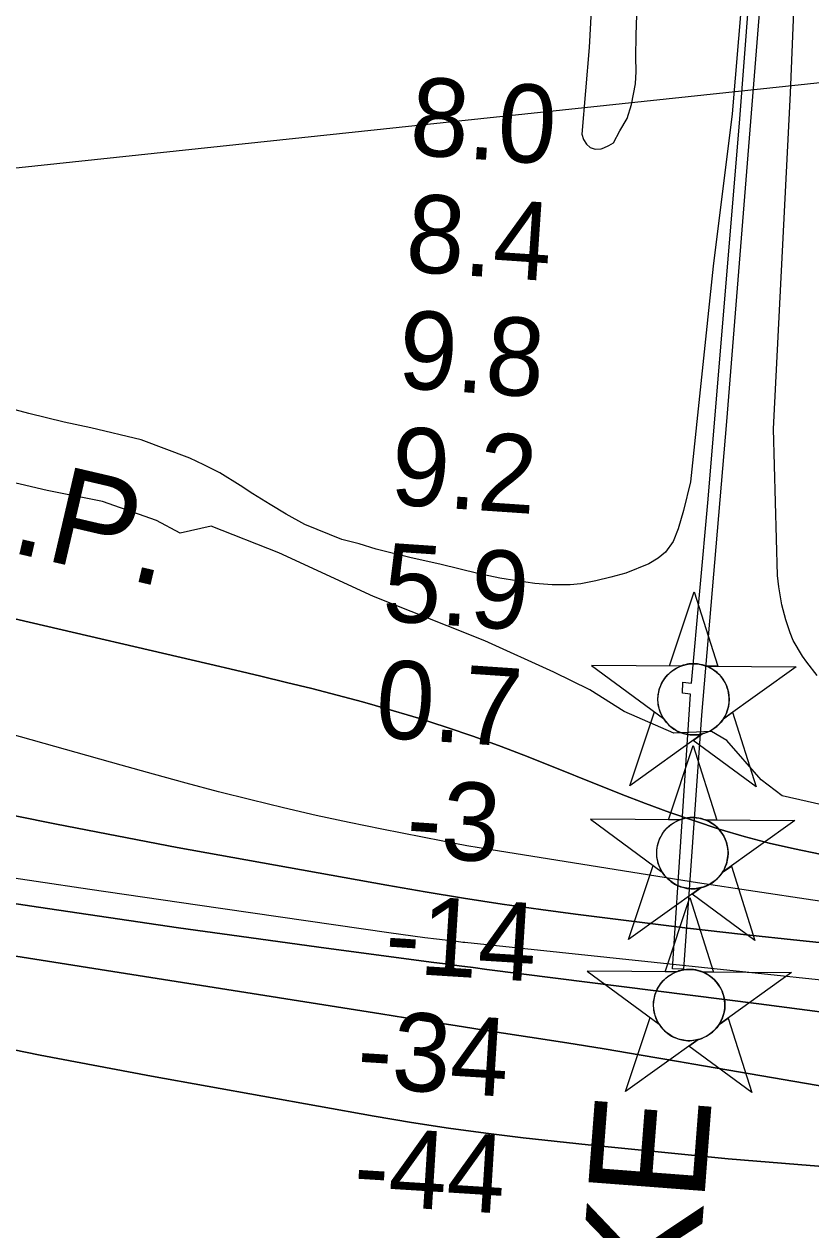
# Model space of a CAD drawing. Extents: x 3704301 to 3742427, y 506229 to 532009.
# Drawn here: x 3715405 to 3716079, y 520700 to 521733 of the extents above; entities that cross this region are included whole.
import ezdxf

# ---------------------------------------------------------------- set-up
doc = ezdxf.new("R2010")
doc.units = 0
for name, color, linetype in [('V-CHAN-DOCK', 7, 'Continuous'), ('V-CHAN-NAID', 7, 'Continuous'), ('V-RIVR-EDGE', 7, 'Continuous'), ('V-RIVR-FERY', 7, 'Continuous'), ('V-RIVR-RANG', 7, 'Continuous'), ('V-SITE-VEGE', 7, 'Continuous'), ('V-TOPO-DPTH', 7, 'Continuous'), ('V-TOPO-MINR', 7, 'Continuous'), ('V-TOPO-WATR', 7, 'Continuous'), ('V-TOPO-WATR-IDEN', 7, 'Continuous')]:
    doc.layers.add(name, color=color, linetype=linetype)

msp = doc.modelspace()

# ---------------------------------------------------------------- linework, layer by layer
at = {"layer": 'V-CHAN-DOCK'}
msp.add_lwpolyline([(3716068.9, 522216.5), (3716061.6, 522101.6), (3716043.5, 521845.9), (3716027.3, 521642.6), (3716007.2, 521392.8), (3715985.9, 521141.3), (3715970.4, 520923.8), (3715961, 520923.9), (3715976.3, 521159.3), (3715969.4, 521160.2), (3715969.9, 521169.4), (3715977.2, 521168.7), (3715991.5, 521326.2), (3716018.5, 521652), (3716041.7, 521954.7), (3716055, 522217.2), (3716068.9, 522216.5)], dxfattribs=at)
at = {"layer": 'V-CHAN-NAID'}
for points in [[(3715968.1, 521183.3), (3715958.5, 521183.4), (3715979.6, 521246.9), (3715999.9, 521183.1), (3715990.3, 521183.2), (3715988.7, 521183.8), (3715986.6, 521184.4), (3715984.6, 521184.8), (3715982.5, 521185.1), (3715981.4, 521185.3), (3715979.8, 521185.3), (3715978.1, 521185.3), (3715976.7, 521185.3), (3715974.8, 521185.1), (3715973.5, 521184.9), (3715971.7, 521184.5), (3715970.1, 521184), (3715969.1, 521183.7)], [(3715968.1, 521183.3), (3715891.6, 521183.9), (3715953.2, 521138.5), (3715952.1, 521140.4), (3715951.2, 521142), (3715950.4, 521144), (3715949.7, 521146.1), (3715949.4, 521147.4), (3715949, 521149), (3715948.8, 521150.4), (3715948.6, 521152), (3715948.5, 521153.8), (3715948.4, 521155.4), (3715948.6, 521157.4), (3715948.7, 521159.1), (3715949.1, 521161.3), (3715949.6, 521163.2), (3715950.2, 521165.1), (3715950.9, 521166.7), (3715951.6, 521168.3), (3715952.4, 521169.9), (3715953.5, 521171.6), (3715954.5, 521173.1), (3715955.5, 521174.3), (3715956.5, 521175.5), (3715957.8, 521176.8), (3715958.9, 521177.8), (3715960.6, 521179.2), (3715961.8, 521180.1), (3715963.5, 521181.1), (3715965.2, 521182.1), (3715966.7, 521182.8)], [(3715990.3, 521183.2), (3716066.8, 521182.6), (3716004.6, 521138.1), (3716005.5, 521139.6), (3716006.5, 521141.5), (3716007.2, 521143), (3716007.9, 521145), (3716008.4, 521146.8), (3716008.8, 521148.4), (3716009.2, 521150.4), (3716009.4, 521152), (3716009.5, 521154.2), (3716009.5, 521156.3), (3716009.3, 521158.5), (3716009, 521160.3), (3716008.5, 521162.5), (3716007.9, 521164.6), (3716007.2, 521166.6), (3716006.5, 521168.1), (3716005.5, 521170), (3716004.4, 521171.7), (3716003.2, 521173.4), (3716002, 521174.9), (3716000.7, 521176.3), (3715999.1, 521177.8), (3715997.3, 521179.2), (3715995.6, 521180.4), (3715993.7, 521181.6), (3715992.3, 521182.3)], [(3715986.5, 521125.2), (3715924.3, 521080.7), (3715945.5, 521144.2), (3715953.2, 521138.5), (3715953.8, 521137.5), (3715955.2, 521135.7), (3715956.4, 521134.3), (3715957.9, 521132.8), (3715959.3, 521131.5), (3715960.7, 521130.3), (3715962.1, 521129.4), (3715963.8, 521128.3), (3715965.5, 521127.4), (3715967.3, 521126.6), (3715968.7, 521126), (3715970.4, 521125.5), (3715972.6, 521124.9), (3715974.1, 521124.7), (3715976.2, 521124.4), (3715977.7, 521124.3), (3715979.6, 521124.3), (3715981.2, 521124.4), (3715983, 521124.5), (3715984.9, 521124.8)], [(3716004.6, 521138.1), (3716012.4, 521143.7), (3716032.6, 521079.9), (3715978.7, 521119.6), (3715986.5, 521125.2), (3715988.2, 521125.7), (3715989.8, 521126.3), (3715992, 521127.2), (3715993.7, 521128.1), (3715995.6, 521129.2), (3715997.3, 521130.4), (3715998.9, 521131.6), (3716000.1, 521132.8), (3716001.5, 521134.2), (3716002.7, 521135.6), (3716003.9, 521137.1)], [(3715967.1, 521051.6), (3715957.5, 521051.7), (3715978.6, 521115.2), (3715998.9, 521051.4), (3715989.3, 521051.5), (3715987.7, 521052), (3715985.6, 521052.7), (3715983.6, 521053.1), (3715981.5, 521053.4), (3715980.4, 521053.5), (3715978.8, 521053.6), (3715977.1, 521053.6), (3715975.7, 521053.5), (3715973.8, 521053.3), (3715972.5, 521053.1), (3715970.7, 521052.7), (3715969.2, 521052.3), (3715968.1, 521052)], [(3715967.1, 521051.6), (3715890.6, 521052.2), (3715952.2, 521006.8), (3715951.1, 521008.7), (3715950.3, 521010.3), (3715949.4, 521012.3), (3715948.7, 521014.3), (3715948.4, 521015.6), (3715948, 521017.3), (3715947.8, 521018.7), (3715947.6, 521020.3), (3715947.5, 521022.1), (3715947.5, 521023.6), (3715947.6, 521025.7), (3715947.7, 521027.3), (3715948.1, 521029.5), (3715948.6, 521031.5), (3715949.2, 521033.3), (3715949.9, 521035), (3715950.6, 521036.6), (3715951.4, 521038.1), (3715952.5, 521039.9), (3715953.5, 521041.3), (3715954.5, 521042.6), (3715955.5, 521043.8), (3715956.8, 521045.1), (3715957.9, 521046.1), (3715959.6, 521047.5), (3715960.8, 521048.3), (3715962.5, 521049.4), (3715964.2, 521050.3), (3715965.7, 521051)], [(3715989.3, 521051.5), (3716065.8, 521050.9), (3716003.6, 521006.4), (3716004.5, 521007.9), (3716005.5, 521009.7), (3716006.2, 521011.3), (3716006.9, 521013.3), (3716007.5, 521015.1), (3716007.9, 521016.7), (3716008.2, 521018.7), (3716008.4, 521020.3), (3716008.5, 521022.5), (3716008.5, 521024.6), (3716008.3, 521026.8), (3716008, 521028.5), (3716007.6, 521030.8), (3716006.9, 521032.9), (3716006.2, 521034.9), (3716005.5, 521036.3), (3716004.5, 521038.2), (3716003.4, 521040), (3716002.2, 521041.7), (3716001, 521043.2), (3715999.7, 521044.6), (3715998.1, 521046.1), (3715996.3, 521047.5), (3715994.6, 521048.7), (3715992.8, 521049.8), (3715991.3, 521050.6)], [(3715985.5, 520993.5), (3715923.3, 520949), (3715944.5, 521012.5), (3715952.2, 521006.8), (3715952.8, 521005.8), (3715954.2, 521003.9), (3715955.4, 521002.5), (3715956.9, 521001), (3715958.3, 520999.8), (3715959.7, 520998.6), (3715961.1, 520997.6), (3715962.8, 520996.6), (3715964.5, 520995.7), (3715966.3, 520994.9), (3715967.8, 520994.3), (3715969.4, 520993.8), (3715971.6, 520993.2), (3715973.1, 520992.9), (3715975.2, 520992.7), (3715976.7, 520992.6), (3715978.6, 520992.6), (3715980.3, 520992.6), (3715982, 520992.8), (3715983.9, 520993.1)], [(3716003.6, 521006.4), (3716011.4, 521012), (3716031.6, 520948.2), (3715977.7, 520987.9), (3715985.5, 520993.5), (3715987.2, 520994), (3715988.8, 520994.5), (3715991, 520995.4), (3715992.7, 520996.3), (3715994.6, 520997.4), (3715996.3, 520998.7), (3715997.9, 520999.9), (3715999.2, 521001.1), (3716000.5, 521002.5), (3716001.7, 521003.9), (3716002.9, 521005.4)], [(3715964.4, 520921.5), (3715954.8, 520921.5), (3715975.9, 520985), (3715996.1, 520921.2), (3715986.6, 520921.3), (3715985, 520921.9), (3715982.9, 520922.5), (3715980.8, 520923), (3715978.8, 520923.3), (3715977.6, 520923.4), (3715976.1, 520923.5), (3715974.4, 520923.5), (3715973, 520923.4), (3715971.1, 520923.2), (3715969.7, 520923), (3715968, 520922.6), (3715966.4, 520922.2), (3715965.4, 520921.8)], [(3715964.4, 520921.5), (3715887.9, 520922), (3715949.5, 520876.6), (3715948.3, 520878.5), (3715947.5, 520880.1), (3715946.7, 520882.1), (3715946, 520884.2), (3715945.6, 520885.5), (3715945.3, 520887.1), (3715945, 520888.6), (3715944.9, 520890.2), (3715944.7, 520891.9), (3715944.7, 520893.5), (3715944.8, 520895.6), (3715945, 520897.2), (3715945.4, 520899.4), (3715945.9, 520901.3), (3715946.5, 520903.2), (3715947.2, 520904.9), (3715947.9, 520906.5), (3715948.7, 520908), (3715949.8, 520909.7), (3715950.8, 520911.2), (3715951.8, 520912.5), (3715952.8, 520913.6), (3715954.1, 520914.9), (3715955.1, 520915.9), (3715956.9, 520917.3), (3715958.1, 520918.2), (3715959.8, 520919.2), (3715961.5, 520920.2), (3715962.9, 520920.9)], [(3715986.6, 520921.3), (3716063, 520920.8), (3716000.8, 520876.2), (3716001.8, 520877.7), (3716002.7, 520879.6), (3716003.4, 520881.2), (3716004.2, 520883.1), (3716004.7, 520884.9), (3716005.1, 520886.5), (3716005.5, 520888.6), (3716005.7, 520890.1), (3716005.8, 520892.3), (3716005.8, 520894.4), (3716005.6, 520896.6), (3716005.3, 520898.4), (3716004.8, 520900.6), (3716004.2, 520902.7), (3716003.4, 520904.7), (3716002.8, 520906.2), (3716001.8, 520908.1), (3716000.7, 520909.8), (3715999.5, 520911.5), (3715998.2, 520913.1), (3715997, 520914.4), (3715995.3, 520915.9), (3715993.6, 520917.4), (3715991.9, 520918.5), (3715990, 520919.7), (3715988.6, 520920.4)], [(3715982.8, 520863.3), (3715920.6, 520818.8), (3715941.7, 520882.3), (3715949.5, 520876.6), (3715950.1, 520875.6), (3715951.5, 520873.8), (3715952.7, 520872.4), (3715954.1, 520870.9), (3715955.5, 520869.6), (3715957, 520868.5), (3715958.4, 520867.5), (3715960.1, 520866.4), (3715961.8, 520865.5), (3715963.6, 520864.7), (3715965, 520864.2), (3715966.7, 520863.6), (3715968.9, 520863.1), (3715970.4, 520862.8), (3715972.4, 520862.5), (3715974, 520862.4), (3715975.8, 520862.4), (3715977.5, 520862.5), (3715979.2, 520862.7), (3715981.1, 520863)], [(3716000.8, 520876.2), (3716008.6, 520881.8), (3716028.9, 520818), (3715975, 520857.8), (3715982.8, 520863.3), (3715984.5, 520863.8), (3715986.1, 520864.4), (3715988.2, 520865.3), (3715990, 520866.2), (3715991.8, 520867.3), (3715993.6, 520868.5), (3715995.1, 520869.7), (3715996.4, 520870.9), (3715997.8, 520872.3), (3715999, 520873.7), (3716000.1, 520875.2)]]:
    msp.add_lwpolyline(points, close=True, dxfattribs=at)
for centre in [(3715979, 521154.8), (3715978, 521023.1), (3715975.3, 520892.9)]:
    msp.add_circle(centre, 30.5, dxfattribs=at)
at = {"layer": 'V-RIVR-EDGE'}
msp.add_lwpolyline([(3716104.1, 521061.1), (3716054.9, 521072.1), (3716036.9, 521085.9), (3716007.6, 521119.6), (3715994.4, 521127.4), (3715962, 521125.7), (3715919.4, 521144.4), (3715890, 521163.1), (3715859.4, 521178.2), (3715800.1, 521204.8), (3715704.7, 521242.8), (3715623.8, 521280.2), (3715565.6, 521303.2), (3715539.1, 521297.3), (3715518.8, 521308.1), (3715472.6, 521324.4), (3715425.2, 521333.6), (3715350.8, 521351.2)], dxfattribs=at)
at = {"layer": 'V-RIVR-FERY'}
msp.add_lwpolyline([(3713568.7, 521416.1), (3717922.3, 521878.3)], dxfattribs=at)
at = {"layer": 'V-SITE-VEGE'}
for points in [[(3716084.9, 521175.3), (3716075.9, 521186.6), (3716072.2, 521191.7), (3716064.4, 521205.3), (3716061.7, 521211.9), (3716058, 521223), (3716054.5, 521235.7), (3716052, 521251.2), (3716050.8, 521260.8), (3716047.4, 521386.7), (3716062, 521674), (3716078.3, 522073.9)], [(3715898.9, 521887.8), (3715889.7, 521713.2), (3715883.4, 521639), (3715884.8, 521634.4), (3715887.2, 521630.5), (3715890.4, 521627.7), (3715894.7, 521626.2), (3715899.8, 521626.3), (3715902, 521627.4), (3715906.3, 521629.3), (3715910.4, 521631.6), (3715915.7, 521641.9), (3715922.2, 521652.4), (3715925.8, 521664.4), (3715927.6, 521673.4), (3715929.2, 521682), (3715929.7, 521692.6), (3715929.6, 521705), (3715929.8, 521723.8), (3715930.4, 521741.2)], [(3716025.4, 521816.3), (3716012.2, 521656.3), (3715995.7, 521525.8), (3715976.5, 521341.1), (3715970.5, 521316.6), (3715965.8, 521300.9), (3715961.4, 521290), (3715954.9, 521280.8), (3715948.6, 521275.7), (3715940.6, 521270.8), (3715921.1, 521263), (3715908.2, 521259.5), (3715895.2, 521256.2), (3715882.3, 521253.9), (3715873.3, 521253), (3715857.8, 521252.9), (3715843.1, 521254.1), (3715827.7, 521256.2), (3715813, 521258.7), (3715794.1, 521262.5), (3715779.1, 521266.3), (3715761.5, 521270.6), (3715737.2, 521276), (3715707, 521283.6), (3715692.4, 521288), (3715677.8, 521291.8), (3715646, 521304.6), (3715630, 521313.4), (3715616.3, 521321.7), (3715601.5, 521330.9), (3715590.6, 521338.1), (3715573.3, 521348.8), (3715559.4, 521355.8), (3715547.4, 521361.5), (3715505.8, 521377), (3715462.6, 521387.3), (3715439.8, 521392.4), (3715409.5, 521399.6), (3715389.4, 521405)]]:
    msp.add_lwpolyline(points, dxfattribs=at)
at = {"layer": 'V-TOPO-DPTH'}
for points in [[(3715397.5, 521223.9), (3715564.6, 521184.9), (3715586.5, 521179.8), (3715608.3, 521174.6), (3715630.2, 521169.3), (3715652, 521164), (3715673.7, 521158.4), (3715695.4, 521152.6), (3715717, 521146.5), (3715738.5, 521140.1), (3715743.3, 521138.6), (3715767, 521131), (3715790.7, 521123), (3715814.1, 521114.4), (3715837.4, 521105.5), (3715917.1, 521073.6), (3715937.9, 521065.6), (3715958.8, 521057.9), (3715979.9, 521050.7), (3716001, 521043.7), (3716022.4, 521037.4), (3716043.9, 521031.7), (3716065.6, 521026.7), (3716087.4, 521022.2)], [(3716555, 520816.2), (3716435.2, 520835.9), (3716335.3, 520851.7), (3716235.3, 520866.8), (3716135.2, 520880.8), (3716034.9, 520894), (3715802, 520923.5), (3715790.1, 520925), (3715778.1, 520926.5), (3715766.2, 520928.1), (3715754.3, 520929.7), (3715657.9, 520942.6), (3715597.9, 520950.8), (3715537.8, 520959.2), (3715477.8, 520967.8), (3715417.8, 520976.7), (3714785.8, 521071.2)], [(3714785.8, 521071.2), (3715417.8, 520976.7), (3715477.8, 520967.8), (3715537.8, 520959.2), (3715597.9, 520950.8), (3715657.9, 520942.6), (3715754.3, 520929.7), (3715766.2, 520928.1), (3715778.1, 520926.5), (3715790.1, 520925), (3715802, 520923.5), (3716034.9, 520894), (3716135.2, 520880.8), (3716235.3, 520866.8), (3716335.3, 520851.7), (3716435.2, 520835.9), (3716555, 520816.2)], [(3715329.7, 521068.8), (3715433.1, 521047.8), (3715536.7, 521028), (3715716.1, 520995.5), (3715749, 520989.8), (3715782, 520984.4), (3715815, 520979.4), (3715848.1, 520974.8), (3715877.8, 520970.9), (3715925.8, 520964.7), (3715973.8, 520958.8), (3716021.9, 520953.4), (3716070, 520948.2), (3716631.9, 520890.2)], [(3716631.9, 520890.2), (3716070, 520948.2), (3716021.9, 520953.4), (3715973.8, 520958.8), (3715925.8, 520964.7), (3715877.8, 520970.9), (3715848.1, 520974.8), (3715815, 520979.4), (3715782, 520984.4), (3715749, 520989.8), (3715716.1, 520995.5), (3715536.7, 521028), (3715433.1, 521047.8), (3715329.7, 521068.8)], [(3716510.6, 520763.9), (3716449.2, 520770), (3716388, 520777.1), (3716326.9, 520785.4), (3716266, 520794.7), (3716132.5, 520816.4), (3716094.1, 520822.7), (3716055.7, 520829.2), (3716017.4, 520835.7), (3715979.1, 520842.3), (3715966, 520844.6), (3715934.2, 520850.1), (3715902.4, 520855.4), (3715870.5, 520860.5), (3715838.6, 520865.5), (3715806.7, 520870.4), (3715774.8, 520875.3), (3715742.9, 520880.3), (3715711, 520885.3), (3715365.6, 520939.9)], [(3715365.6, 520939.9), (3715711, 520885.3), (3715742.9, 520880.3), (3715774.8, 520875.3), (3715806.7, 520870.4), (3715838.6, 520865.5), (3715870.5, 520860.5), (3715902.4, 520855.4), (3715934.2, 520850.1), (3715966, 520844.6), (3715979.1, 520842.3), (3716017.4, 520835.7), (3716055.7, 520829.2), (3716094.1, 520822.7), (3716132.5, 520816.4), (3716266, 520794.7), (3716326.9, 520785.4), (3716388, 520777.1), (3716449.2, 520770), (3716510.6, 520763.9)], [(3716563.3, 520720.1), (3716128.5, 520751.5), (3716068.4, 520756.2), (3716008.5, 520761.3), (3715948.6, 520767.1), (3715888.7, 520773.3), (3715833.1, 520779.3), (3715801.1, 520783.1), (3715769.1, 520787.4), (3715737.3, 520792.3), (3715705.5, 520797.7), (3715514.5, 520832), (3715419.2, 520850.1), (3715324.1, 520869.5)], [(3715324.1, 520869.5), (3715419.2, 520850.1), (3715514.5, 520832), (3715705.5, 520797.7), (3715737.3, 520792.3), (3715769.1, 520787.4), (3715801.1, 520783.1), (3715833.1, 520779.3), (3715888.7, 520773.3), (3715948.6, 520767.1), (3716008.5, 520761.3), (3716068.4, 520756.2), (3716128.5, 520751.5), (3716563.3, 520720.1)]]:
    msp.add_lwpolyline(points, dxfattribs=at)
at = {"layer": 'V-TOPO-MINR'}
for points in [[(3716607, 520918.8), (3716378.9, 520944.1), (3716279.6, 520955.9), (3716180.4, 520968.6), (3716081.3, 520982.7), (3715982.4, 520997.7), (3715805.6, 521025.9), (3715795.2, 521027.6), (3715784.9, 521029.4), (3715774.5, 521031.3), (3715764.2, 521033.3), (3715712, 521043.6), (3715683.9, 521049.3), (3715655.8, 521055.4), (3715627.8, 521061.8), (3715599.8, 521068.6), (3715572, 521075.7), (3715544.2, 521083), (3715516.4, 521090.6), (3715488.7, 521098.3), (3715393.3, 521125.4)], [(3716555, 520816.2), (3716435.2, 520835.9), (3716335.3, 520851.7), (3716235.3, 520866.8), (3716135.2, 520880.8), (3716034.9, 520894), (3715802, 520923.5), (3715790.1, 520925), (3715778.1, 520926.5), (3715766.2, 520928.1), (3715754.3, 520929.7), (3715657.9, 520942.6), (3715597.9, 520950.8), (3715537.8, 520959.2), (3715477.8, 520967.8), (3715417.8, 520976.7), (3714785.8, 521071.2)], [(3716631.9, 520890.2), (3716070, 520948.2), (3716021.9, 520953.4), (3715973.8, 520958.8), (3715925.8, 520964.7), (3715877.8, 520970.9), (3715848.1, 520974.8), (3715815, 520979.4), (3715782, 520984.4), (3715749, 520989.8), (3715716.1, 520995.5), (3715536.7, 521028), (3715433.1, 521047.8), (3715329.7, 521068.8)], [(3716490.9, 520869.5), (3716442.4, 520875.8), (3716393.9, 520881.6), (3716345.3, 520887), (3715783.1, 520946.4), (3715781.3, 520946.6), (3715779.5, 520946.8), (3715777.6, 520947), (3715775.8, 520947.3), (3715758.9, 520949.3), (3715748.7, 520950.6), (3715738.5, 520952), (3715728.2, 520953.4), (3715718, 520954.8), (3715553.9, 520978.5), (3715461.7, 520992), (3715369.5, 521005.7)], [(3716510.6, 520763.9), (3716449.2, 520770), (3716388, 520777.1), (3716326.9, 520785.4), (3716266, 520794.7), (3716132.5, 520816.4), (3716094.1, 520822.7), (3716055.7, 520829.2), (3716017.4, 520835.7), (3715979.1, 520842.3), (3715966, 520844.6), (3715934.2, 520850.1), (3715902.4, 520855.4), (3715870.5, 520860.5), (3715838.6, 520865.5), (3715806.7, 520870.4), (3715774.8, 520875.3), (3715742.9, 520880.3), (3715711, 520885.3), (3715365.6, 520939.9)], [(3716563.3, 520720.1), (3716128.5, 520751.5), (3716068.4, 520756.2), (3716008.5, 520761.3), (3715948.6, 520767.1), (3715888.7, 520773.3), (3715833.1, 520779.3), (3715801.1, 520783.1), (3715769.1, 520787.4), (3715737.3, 520792.3), (3715705.5, 520797.7), (3715514.5, 520832), (3715419.2, 520850.1), (3715324.1, 520869.5)]]:
    msp.add_lwpolyline(points, dxfattribs=at)
at = {"layer": 'V-TOPO-WATR'}
msp.add_lwpolyline([(3716087.4, 521022.2), (3716065.6, 521026.7), (3716043.9, 521031.7), (3716022.4, 521037.4), (3716001, 521043.7), (3715979.9, 521050.7), (3715958.8, 521057.9), (3715937.9, 521065.6), (3715917.1, 521073.6), (3715837.4, 521105.5), (3715814.1, 521114.4), (3715790.7, 521123), (3715767, 521131), (3715743.3, 521138.6), (3715738.5, 521140.1), (3715717, 521146.5), (3715695.4, 521152.6), (3715673.7, 521158.4), (3715652, 521164), (3715630.2, 521169.3), (3715608.3, 521174.6), (3715586.5, 521179.8), (3715564.6, 521184.9), (3715397.5, 521223.9)], dxfattribs=at)

# ---------------------------------------------------------------- texts
at = {"layer": 'V-CHAN-NAID'}
msp.add_text('MERAUX INTAKE', height=100, rotation=85.6223, dxfattribs=at).set_placement((3715911.3, 519722.5))
at = {"layer": 'V-RIVR-RANG'}
for s, rotation, p in [('8.0', 356.1283, (3715734.8, 521621.5)), ('8.4', 356.1283, (3715731.2, 521521.5)), ('9.8', 356.1283, (3715724.7, 521421.8)), ('9.2', 356.1283, (3715718.2, 521322)), ('5.9', 356.1283, (3715711.4, 521222.2)), ('0.7', 356.1283, (3715705.2, 521122.4)), ('-3', 356.1283, (3715731.6, 521020.4)), ('-14', 356.4091, (3715713.4, 520921.1)), ('-34', 356.4091, (3715689.5, 520822.4)), ('-44', 356.4091, (3715686.6, 520722.3))]:
    msp.add_text(s, height=67, rotation=rotation, dxfattribs=at).set_placement(p)
at = {"layer": 'V-TOPO-WATR-IDEN'}
msp.add_text('L.W.R.P.', height=83, rotation=346.8606, dxfattribs=at).set_placement((3715091.3, 521351.6))

doc.saveas('drawing.dxf')
